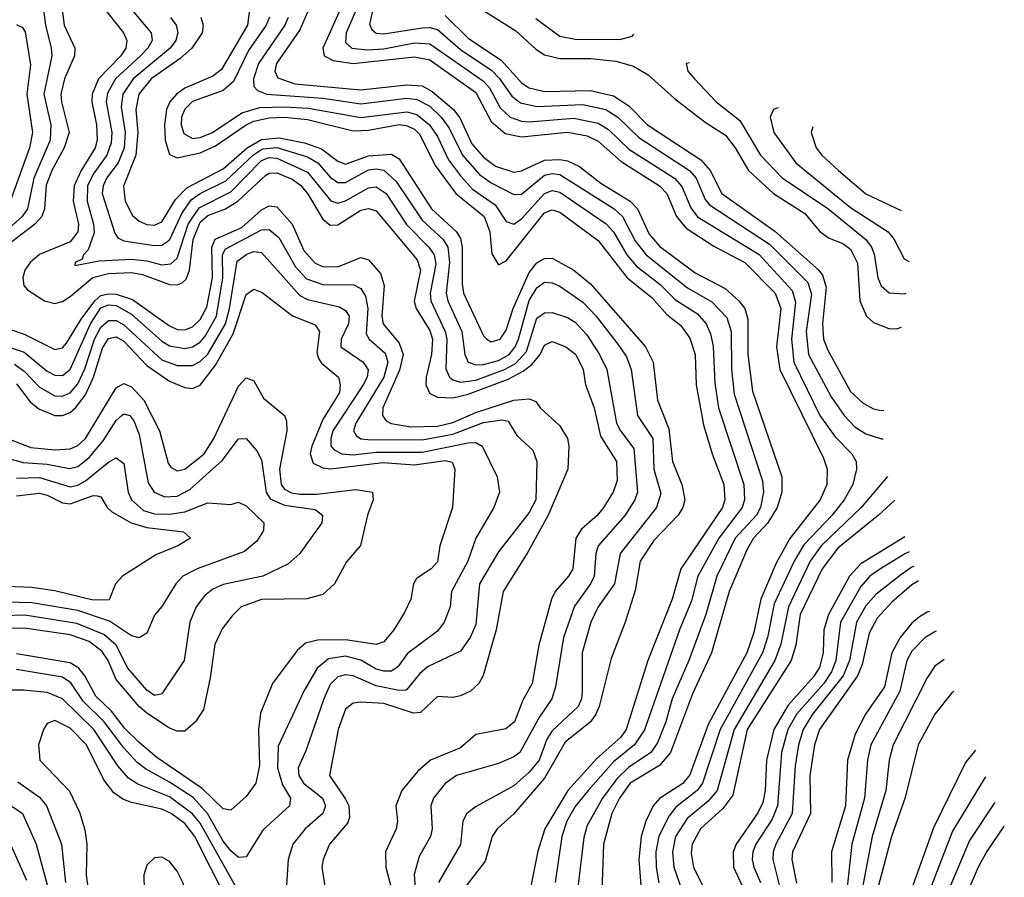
# Model space of a CAD drawing. Header units: inches. Extents: x 990535 to 1117859, y 769386 to 892122.
# Tile 986 of 1056: x 1070358 to 1072932, y 882244 to 884484. Entities that reach past the tile are written whole.
import ezdxf

# ---------------------------------------------------------------- set-up
doc = ezdxf.new("R2010")
doc.units = ezdxf.units.IN
doc.header["$MEASUREMENT"] = 0
doc.layers.add('B0878', color=7, linetype='Continuous')

msp = doc.modelspace()

# ---------------------------------------------------------------- linework, layer by layer
at = {"layer": 'B0878', "color": 5}
for points, elevation in [([(1070412, 884570), (1070425.9, 884470), (1070440.1, 884410), (1070441.7, 884390), (1070421.3, 884290), (1070439.4, 884210), (1070437.5, 884170), (1070395.2, 884070), (1070378.3, 883990), (1070364.7, 883970), (1070303.5, 883916.5)], 3760), ([(1070601.5, 884570), (1070701.7, 884450), (1070704.2, 884430), (1070692.8, 884410), (1070673.7, 884390), (1070608.2, 884330), (1070587.7, 884292.3), (1070584.5, 884270), (1070598.7, 884190), (1070597.3, 884162.7), (1070585.9, 884130), (1070550, 884081), (1070535.6, 884050), (1070534.8, 884010), (1070551.3, 883950), (1070552.3, 883927.7), (1070536.8, 883883.2), (1070524.7, 883870), (1070521.3, 883858.7), (1070502.6, 883850), (1070502, 883842), (1070565.9, 883854.1), (1070650, 883859), (1070690, 883854.6), (1070730, 883844), (1070753.5, 883846.5), (1070770, 883861.2), (1070798.3, 883950), (1070827.2, 883992.8), (1070910, 884034.3), (1070990, 884116.5), (1071010, 884124.1), (1071030, 884122.2), (1071110, 884085.7), (1071170.9, 884010.9), (1071190, 884005.4), (1071210, 884011.5), (1071270, 884045.2), (1071290, 884047.5), (1071316.3, 884030), (1071368.9, 883948.9), (1071427.3, 883890), (1071441.5, 883870), (1071445.8, 883845.8), (1071430.7, 883770), (1071432.9, 883750), (1071470.5, 883670), (1071474.1, 883650), (1071472.3, 883572.3), (1071481.7, 883550), (1071490, 883543.7), (1071510, 883537), (1071550, 883542.6), (1071625.4, 883570), (1071654.2, 883585.8), (1071682.5, 883617.5), (1071710, 883704.7), (1071730, 883718.7), (1071750, 883718.9), (1071790, 883706.7), (1071810, 883694.4), (1071840.9, 883660.9), (1071873.9, 883610), (1071892.4, 883570), (1071918.1, 883430), (1071928.1, 883410), (1071963.6, 883363.6), (1071972.5, 883250), (1071966.1, 883230), (1071940.8, 883190), (1071870.5, 883109.5), (1071863.9, 883090), (1071859.8, 883030), (1071850.4, 883010), (1071808.3, 882951.7), (1071779.3, 882870), (1071758.7, 882741.3), (1071748.6, 882710), (1071717, 882663), (1071665.1, 882570), (1071650, 882558.4), (1071610, 882540.9), (1071499.7, 882510), (1071470, 882488.6), (1071439.6, 882450), (1071432.4, 882430), (1071436.5, 882370), (1071432, 882350), (1071402.4, 882297.6), (1071389.2, 882250.8), (1071396.6, 882150)], 3840), ([(1070463.4, 884550), (1070474.5, 884470), (1070502.4, 884410), (1070501.7, 884390), (1070474.9, 884330), (1070466, 884290), (1070467.2, 884270), (1070487.3, 884190), (1070474.6, 884150), (1070442.3, 884090), (1070427.6, 884052.4), (1070423, 883990), (1070415.9, 883970), (1070397.5, 883950), (1070330, 883897.7)], 3780), ([(1071289.4, 884550), (1071272.3, 884472.3), (1071278.8, 884458.8), (1071289.4, 884449.4), (1071310, 884447.6), (1071410, 884463.2), (1071430, 884464), (1071450, 884458.7), (1071510, 884406.1), (1071592, 884352), (1071611.6, 884331.6), (1071644.3, 884284.3), (1071667.1, 884267.1), (1071710, 884257.7), (1071830, 884262.4), (1071890, 884249.8), (1071921.8, 884230), (1071976.3, 884176.3), (1072108.7, 884090), (1072125.9, 884070), (1072150, 884014.3), (1072160.9, 884000.9), (1072317.9, 883897.9), (1072417.8, 883797.8), (1072427.3, 883767.3), (1072414.2, 883670), (1072419.8, 883610), (1072479, 883499), (1072513.4, 883450), (1072540.6, 883420.6), (1072570, 883402.4), (1072610.5, 883389.5), (1072615, 883389.4)], 4060), ([(1070565.9, 884530), (1070629.4, 884450), (1070637.9, 884430), (1070635.8, 884410), (1070622.8, 884390), (1070564.4, 884330), (1070547.5, 884290), (1070546.2, 884270), (1070559, 884210), (1070560.9, 884170), (1070555.6, 884150), (1070518.7, 884090), (1070500.2, 884050), (1070497.9, 884010), (1070512, 883950), (1070509.6, 883930), (1070490, 883904.3), (1070410, 883871.3), (1070385.2, 883850), (1070371.9, 883830), (1070366.1, 883810), (1070368.9, 883790), (1070378.7, 883778.7), (1070423.3, 883750), (1070450, 883742.7), (1070470, 883747.8), (1070490, 883761), (1070549.6, 883810.4), (1070590, 883821.3), (1070650, 883824.1), (1070678.7, 883818.7), (1070750, 883792.3), (1070770, 883791.2), (1070783, 883797), (1070793.5, 883806.5), (1070802.3, 883830), (1070811.5, 883910), (1070830, 883955.2), (1070850, 883973), (1070896.1, 883990), (1070928.6, 884010), (1071001.7, 884078.3), (1071010, 884083.6), (1071030, 884084.1), (1071070, 884067.6), (1071092.1, 884052.1), (1071110.3, 884030.3), (1071150, 883963.5), (1071170, 883947.2), (1071190, 883948), (1071250, 883986.4), (1071270, 883991.2), (1071290, 883984.6), (1071397.3, 883857.3), (1071405.3, 883830), (1071389.3, 883749.3), (1071394, 883730), (1071430, 883672.4), (1071437, 883650), (1071434.1, 883610), (1071420.4, 883550), (1071419.8, 883530), (1071430, 883507.5), (1071450, 883498.4), (1071490, 883496.1), (1071530, 883506.1), (1071634.5, 883545.5), (1071674.2, 883565.8), (1071696.9, 883583.1), (1071718.6, 883610), (1071730, 883634.1), (1071750, 883643.2), (1071786, 883630), (1071811.5, 883610), (1071831.2, 883570), (1071836.8, 883530), (1071859.5, 883470), (1071875.9, 883395.9), (1071918.1, 883330), (1071919.4, 883280.6), (1071909.7, 883250), (1071883.7, 883210), (1071868.3, 883190), (1071826.5, 883153.5), (1071811.7, 883130), (1071804.2, 883050), (1071792.7, 883030), (1071757.8, 882990), (1071747.7, 882970), (1071715.1, 882850), (1071697.7, 882750), (1071673.6, 882706.4), (1071651.8, 882650), (1071628.6, 882631.4), (1071550, 882617), (1071510, 882581.7), (1071432, 882550), (1071398.9, 882521.1), (1071356.9, 882470), (1071341.5, 882430), (1071345.2, 882390), (1071342.4, 882370), (1071314.4, 882310), (1071315.4, 882270), (1071330.7, 882210)], 3820), ([(1071204.4, 884530), (1071150.1, 884410.1), (1071153.9, 884390), (1071177.7, 884377.7), (1071230, 884370), (1071390, 884387), (1071430, 884379.5), (1071550, 884294.5), (1071590, 884218), (1071627.1, 884187.1), (1071670, 884178), (1071790, 884190.8), (1071841.2, 884181.2), (1071870, 884166.6), (1071930, 884113.5), (1072030.4, 884050.4), (1072050, 884030), (1072075, 883970), (1072099.7, 883939.7), (1072172.7, 883892.7), (1072253.4, 883850), (1072332.9, 883770), (1072347.8, 883730), (1072336.6, 883630), (1072344.9, 883570), (1072458.7, 883338.7), (1072469.1, 883310), (1072467.6, 883270), (1072450.3, 883230), (1072371.5, 883128.5), (1072335.2, 883064.8), (1072295.1, 882970), (1072276.9, 882883.1), (1072258.8, 882830), (1072157.3, 882642.7), (1072110, 882511.5), (1072091.2, 882488.8), (1072030, 882449.3), (1072014.2, 882430), (1071994.9, 882390), (1071982.5, 882350), (1071976.8, 882290), (1071982, 882222)], 4020), ([(1071246.1, 884530), (1071211.1, 884450), (1071210, 884424.5), (1071226.6, 884410), (1071265.9, 884405.9), (1071310, 884408.6), (1071390, 884424.3), (1071430, 884421.7), (1071570, 884324.1), (1071586.1, 884306.1), (1071614.2, 884254.2), (1071640.1, 884230), (1071670, 884219.4), (1071690, 884217.8), (1071806.7, 884226.7), (1071870, 884214.2), (1071897.4, 884197.4), (1071950, 884146.3), (1072069.7, 884070), (1072088.6, 884048.6), (1072112.5, 883992.5), (1072129.5, 883969.4), (1072291.2, 883871.2), (1072377.1, 883777.1), (1072386.2, 883746.2), (1072375.4, 883650), (1072381.9, 883590), (1072449.3, 883450), (1072490, 883394.6), (1072533, 883350), (1072544.2, 883330), (1072545, 883310), (1072535.8, 883270), (1072512.7, 883230), (1072482.1, 883190), (1072408.1, 883111.9), (1072382.5, 883070), (1072330, 882957.9), (1072312.9, 882870), (1072299.6, 882830), (1072188.7, 882630), (1072142.9, 882490), (1072128.9, 882470), (1072073.5, 882426.5), (1072056.1, 882403.9), (1072028.5, 882351.5), (1072020.5, 882310), (1072021.7, 882270), (1072028.9, 882228.9)], 4040), ([(1070751.8, 884490), (1070766.7, 884470), (1070771.3, 884450), (1070766.1, 884430), (1070751.4, 884410), (1070654.3, 884330), (1070627.7, 884290), (1070623.5, 884256.5), (1070634.1, 884190), (1070631, 884150), (1070615.1, 884110), (1070585.2, 884070), (1070575.8, 884050), (1070573.3, 884030), (1070606.5, 883926.5), (1070614.8, 883914.8), (1070630, 883906.6), (1070710, 883894.3), (1070730, 883895.5), (1070739, 883901), (1070750.2, 883909.8), (1070781.8, 883978.2), (1070806.4, 884013.6), (1070829.6, 884030.4), (1070897, 884063), (1070969, 884131), (1070993.1, 884146.9), (1071030.5, 884150.5), (1071110, 884125.9), (1071137.5, 884110), (1071170, 884072.9), (1071190, 884058.6), (1071210, 884058.8), (1071270, 884091.8), (1071290, 884094.9), (1071310, 884091), (1071341.7, 884061.7), (1071410, 883960.8), (1071465.3, 883910), (1071477.2, 883890), (1071481.6, 883850), (1071472.4, 883770), (1071477.3, 883750), (1071513.7, 883670), (1071521.9, 883610), (1071530, 883589.7), (1071550, 883582.4), (1071570, 883583.6), (1071610, 883593.7), (1071637.2, 883610), (1071653, 883630), (1071661.5, 883650), (1071690, 883750.5), (1071710, 883783.7), (1071730, 883798.2), (1071750, 883796.9), (1071770, 883788.5), (1071830, 883746.4), (1071865.1, 883710), (1071926.3, 883630), (1071943.9, 883603.9), (1071956.3, 883570), (1071973.2, 883450), (1072012.9, 883390), (1072015.2, 883310), (1072033.5, 883246.5), (1072022.7, 883210), (1071927.2, 883090), (1071913.2, 883010), (1071870.1, 882950), (1071850.8, 882910), (1071828.5, 882830), (1071828.7, 882730), (1071826.5, 882710), (1071817.9, 882690), (1071750, 882626.6), (1071735.6, 882604.3), (1071715.8, 882550), (1071690, 882517.9), (1071650, 882482.5), (1071551.4, 882428.6), (1071527.2, 882410), (1071516.6, 882390), (1071510.6, 882329.4), (1071452.8, 882230)], 3860), ([(1070831.2, 884491.2), (1070837.3, 884470), (1070834.8, 884450), (1070807.7, 884410), (1070777.1, 884382.9), (1070702, 884330), (1070669.6, 884290), (1070662, 884250), (1070666.6, 884190), (1070661.7, 884130), (1070629.8, 884049.8), (1070633.8, 884010), (1070652.5, 883972.5), (1070670, 883958.1), (1070690, 883949.5), (1070710, 883947.1), (1070730, 883956.5), (1070765.6, 884014.4), (1070794.8, 884045.2), (1070890, 884094.8), (1070952.8, 884150), (1070990, 884171.2), (1071036, 884176), (1071102.6, 884162.6), (1071146.9, 884146.9), (1071190, 884114.6), (1071210, 884107.3), (1071270, 884128.6), (1071330, 884132.8), (1071350, 884120.4), (1071434.1, 883990), (1071499.9, 883930), (1071510, 883913.1), (1071515, 883890), (1071514.2, 883794.2), (1071517.8, 883770), (1071570, 883658.7), (1071578.7, 883650), (1071590, 883642.5), (1071613.6, 883650), (1071630, 883673.2), (1071647.6, 883730), (1071690, 883824), (1071710, 883848.9), (1071730, 883860.7), (1071750, 883861.4), (1071806.2, 883830), (1071850, 883794.1), (1071993.7, 883630), (1072014, 883590), (1072024.9, 883490), (1072055, 883415), (1072064.4, 883330), (1072089.2, 883270), (1072096.5, 883230), (1072091.6, 883210), (1072079.2, 883190), (1072016, 883124), (1071979.5, 883070), (1071966.8, 882993.2), (1071940.8, 882910), (1071904.3, 882815.7), (1071872.9, 882690), (1071864.3, 882670), (1071849.7, 882650), (1071783.7, 882596.3), (1071730, 882502.7), (1071650, 882409.5), (1071606.3, 882370), (1071593.2, 882350), (1071574.3, 882285.7), (1071516.4, 882210)], 3880), ([(1070958.9, 884510), (1070953.2, 884470), (1070885.4, 884354.6), (1070862.8, 884337.2), (1070790, 884305.4), (1070767.7, 884290), (1070750.4, 884269.6), (1070742, 884250), (1070736.6, 884210), (1070738.3, 884170), (1070750, 884132.5), (1070770, 884123.8), (1070830, 884136.4), (1070870, 884154.6), (1070950, 884210), (1070970, 884219.6), (1071010, 884228.1), (1071050, 884229.4), (1071110, 884223.4), (1071230, 884193.8), (1071270, 884196.1), (1071350, 884210.2), (1071368.2, 884208.2), (1071390, 884198.5), (1071404.2, 884184.2), (1071443.6, 884103.6), (1071498.1, 884030), (1071572.5, 883970), (1071587, 883930), (1071592.4, 883872.4), (1071610, 883843.6), (1071630, 883853.9), (1071730, 883979.4), (1071750, 883987.5), (1071770, 883981.9), (1071870, 883907.1), (1071945.6, 883810), (1072010, 883758.6), (1072050, 883714.1), (1072085.8, 883685.8), (1072110, 883652.2), (1072123.7, 883610), (1072126.6, 883530), (1072145.7, 883425.7), (1072168.1, 883350), (1072199, 883270), (1072201.3, 883230), (1072195, 883210), (1072085.9, 883050), (1072063.3, 882970), (1071999.9, 882810), (1071943.1, 882630), (1071929.5, 882610), (1071866.2, 882553.8), (1071790.9, 882470), (1071730.5, 882370), (1071712, 882312), (1071687.6, 882190)], 3920), ([(1071010.9, 884490.9), (1071002.4, 884470), (1070956.4, 884403.6), (1070916.7, 884323.3), (1070890, 884299.2), (1070810, 884270.2), (1070790, 884250.6), (1070781.3, 884230), (1070779.7, 884210), (1070786.7, 884186.7), (1070810, 884174.1), (1070830, 884176.4), (1070861.9, 884190), (1070938.5, 884241.4), (1070985.3, 884254.7), (1071050, 884256.8), (1071112.9, 884252.9), (1071250, 884229), (1071370, 884244), (1071396.3, 884236.3), (1071429.3, 884210), (1071450, 884179.5), (1071478.6, 884118.6), (1071510, 884076.7), (1071541.4, 884041.4), (1071600.9, 884000.9), (1071630, 883956.8), (1071650, 883950.1), (1071670, 883964.3), (1071730, 884030.3), (1071750, 884038.2), (1071770, 884033.8), (1071891.4, 883951.4), (1071910.2, 883930.2), (1071944.9, 883870), (1071970, 883840.3), (1072032.1, 883792.1), (1072072.5, 883752.5), (1072130, 883715.8), (1072152.4, 883690), (1072163.9, 883663.9), (1072171.1, 883631.1), (1072175.1, 883535.1), (1072184.9, 883470), (1072251.1, 883270), (1072252.3, 883230), (1072246.4, 883210), (1072185.3, 883130), (1072130.3, 883030), (1072114, 882966), (1072082.3, 882890), (1071991.3, 882628.7), (1071965.3, 882590), (1071910, 882545), (1071843.7, 882470), (1071810, 882428.2), (1071788.1, 882390), (1071775.2, 882350), (1071757.8, 882230)], 3940), ([(1071060, 884490), (1071051.2, 884470), (1070981.9, 884370), (1070969.6, 884330), (1070970.1, 884310), (1070979.8, 884299.8), (1071004.4, 884290), (1071150, 884279.2), (1071250, 884264.6), (1071370, 884279.4), (1071396.1, 884276.1), (1071430, 884258), (1071460, 884230), (1071480.7, 884200.7), (1071515.8, 884130), (1071559.5, 884079.5), (1071590, 884058), (1071650, 884027.3), (1071670, 884028.2), (1071730, 884078.5), (1071750, 884082.5), (1071770, 884080), (1071911.8, 883990), (1071933.5, 883970), (1071966.7, 883906.7), (1071995.8, 883870), (1072103.8, 883783.8), (1072167.6, 883747.6), (1072206.6, 883706.6), (1072217.7, 883670), (1072218.4, 883570), (1072225.6, 883505.6), (1072299.7, 883279.7), (1072302.2, 883250), (1072294.6, 883210), (1072283.9, 883190), (1072228.3, 883130), (1072180.2, 883030), (1072151.5, 882930), (1072107.2, 882810), (1072063.9, 882710), (1072047.2, 882650), (1072025.2, 882594.8), (1072008.1, 882570), (1071949.4, 882530.6), (1071918.9, 882501.1), (1071881.7, 882450), (1071841.3, 882378.7), (1071832.6, 882347.4), (1071815.9, 882210)], 3960), ([(1071112.8, 884510), (1071090, 884457.7), (1071029.3, 884370), (1071025, 884350), (1071032.4, 884332.4), (1071077.2, 884317.2), (1071250, 884301.2), (1071370, 884314.6), (1071410, 884311.3), (1071436.4, 884296.4), (1071492.1, 884250), (1071508.2, 884228.2), (1071539.8, 884159.8), (1071570, 884125.6), (1071601.4, 884101.4), (1071650, 884086.3), (1071670, 884089.8), (1071730, 884117.2), (1071770, 884119), (1071790, 884115.3), (1071821, 884101), (1071876.9, 884056.9), (1071953.9, 884010), (1071972.6, 883990), (1072003.7, 883923.7), (1072031.5, 883891.5), (1072123.3, 883823.3), (1072201.8, 883781.8), (1072237.8, 883750), (1072253.1, 883730), (1072261.6, 883701.6), (1072261.2, 883610), (1072273.5, 883513.5), (1072350.6, 883290), (1072350.3, 883250), (1072338.1, 883210), (1072313.6, 883170), (1072276.1, 883130), (1072259.2, 883100.8), (1072212.5, 882990), (1072166.4, 882830), (1072116.7, 882723.3), (1072058.8, 882570), (1072030, 882536), (1071954.1, 882490), (1071925.9, 882450), (1071906.2, 882410), (1071884.1, 882330), (1071876, 882110)], 3980), ([(1071470, 884494.9), (1071530, 884436.1), (1071617.7, 884377.7), (1071670, 884319.3), (1071690, 884306.4), (1071730, 884297.1), (1071850, 884299.2), (1071910, 884285.6), (1071950, 884259.6), (1071999, 884210), (1072138.6, 884118.6), (1072163.1, 884090), (1072193.2, 884030), (1072331.8, 883931.8), (1072447, 883830), (1072456.8, 883816.8), (1072465.7, 883785.7), (1072456.2, 883690), (1072459.1, 883650), (1072470, 883621.3), (1072530, 883512.5), (1072562.6, 883482.6), (1072590, 883467.9), (1072610, 883463.2), (1072617, 883464)], 4080), ([(1071570, 884508.5), (1071655, 884455), (1071707.1, 884407.1), (1071730, 884392.4), (1071770, 884383.1), (1071850, 884383), (1071916.1, 884376.1), (1071962.6, 884362.6), (1072000.6, 884340.6), (1072070, 884278.9), (1072150, 884217), (1072202.6, 884182.6), (1072227.9, 884150), (1072263.2, 884090), (1072328.4, 884030), (1072410, 883978.3), (1072450.1, 883930), (1072473.8, 883913.8), (1072510, 883899.9), (1072530, 883884.6), (1072548.1, 883848.1), (1072554.1, 883750), (1072571.3, 883710), (1072590, 883693.4), (1072630, 883677.3), (1072650, 883676.4), (1072662.9, 883681.2)], 4120), ([(1070350, 884471.4), (1070364.7, 884464.7), (1070372.4, 884452.4), (1070386.1, 884366.1), (1070377, 884290), (1070391.9, 884190), (1070383.4, 884150), (1070326, 883990)], 3740), ([(1071707.1, 884487.1), (1071770, 884441.1), (1071810, 884433.3), (1071927.1, 884432.9), (1071958.8, 884441.2), (1071962.9, 884446.7)], 4140), ([(1072108.9, 884371.5), (1072100.3, 884370), (1072104.8, 884350), (1072122.3, 884330), (1072178.9, 884270), (1072240.6, 884220.6), (1072294.8, 884130), (1072350.9, 884070.9), (1072470, 883990.8), (1072569.8, 883910), (1072584.9, 883890), (1072591.8, 883871.8), (1072601.5, 883810), (1072610, 883788.9), (1072631.1, 883771.1), (1072670, 883767.9), (1072675, 883769.6)], 4140), ([(1072340.4, 884253.7), (1072328.7, 884250), (1072319.4, 884230), (1072328.9, 884190), (1072387, 884110), (1072530, 883993.7), (1072628.3, 883930), (1072643.8, 883910), (1072670, 883859.3), (1072683.4, 883852.2)], 4160), ([(1072430.9, 884204.1), (1072427, 884190), (1072439.6, 884150), (1072454.7, 884130), (1072497.9, 884090), (1072570, 884029.1), (1072662.5, 883986.1)], 4180), ([(1070290, 883689.5), (1070370, 883662.6), (1070450, 883622.3), (1070470, 883626.7), (1070480.8, 883639.2), (1070518.5, 883701.5), (1070554.5, 883750), (1070570, 883763.7), (1070590, 883768.4), (1070610, 883767.1), (1070653, 883753), (1070750, 883684.1), (1070770, 883675.3), (1070790, 883674.2), (1070810, 883682.2), (1070830, 883700.9), (1070846.8, 883733.2), (1070861.6, 883810), (1070860.5, 883890), (1070869, 883911), (1070938.3, 883941.7), (1070990, 883987.9), (1071010, 883997.8), (1071030, 883995.8), (1071070, 883950.5), (1071100.9, 883880.9), (1071130, 883848.2), (1071150, 883839.9), (1071190, 883838.6), (1071250, 883862.9), (1071270, 883857.2), (1071301, 883821), (1071310.3, 883790), (1071304.8, 883710), (1071307.9, 883690), (1071350, 883639.1), (1071360.1, 883610), (1071351.2, 883568.8), (1071307.1, 883470), (1071306, 883450), (1071316.3, 883436.3), (1071329.1, 883429.1), (1071380.6, 883420.6), (1071450, 883422.4), (1071490, 883432), (1071550, 883457.9), (1071649.4, 883490), (1071690, 883493.8), (1071706.9, 883486.9), (1071718.7, 883470), (1071770, 883423.3), (1071789.7, 883390), (1071793.7, 883370), (1071790.7, 883310), (1071739, 883190), (1071686.5, 883093.5), (1071622.2, 882990), (1071603.5, 882890), (1071569.1, 882770.9), (1071558.5, 882750), (1071536, 882730), (1071510, 882718.1), (1071490, 882713), (1071450, 882715.8), (1071405.6, 882674.4), (1071387.7, 882672.3), (1071310, 882698.1), (1071250, 882701), (1071230, 882699), (1071210, 882683.2), (1071190.1, 882630), (1071167.4, 882510), (1071210, 882447.5), (1071218.2, 882430), (1071220.5, 882399.5), (1071215, 882385), (1071168, 882330), (1071150.9, 882290), (1071147.9, 882270), (1071157.5, 882210)], 3780), ([(1070250, 883655.2), (1070370, 883615.4), (1070430, 883566.2), (1070450, 883555.2), (1070470, 883555.1), (1070490, 883570.8), (1070543.3, 883690), (1070570, 883731.9), (1070590, 883739.7), (1070610, 883737.6), (1070650, 883715.4), (1070730, 883644.4), (1070750, 883632.2), (1070790, 883625.5), (1070810, 883629.8), (1070830, 883642.2), (1070842.8, 883657.2), (1070872.1, 883710), (1070889.4, 883810), (1070888.1, 883870), (1070895.2, 883884.8), (1070990, 883935.5), (1071010, 883936.4), (1071035, 883915), (1071078.6, 883838.6), (1071107.5, 883807.5), (1071150, 883792.8), (1071231.2, 883791.2), (1071250, 883782), (1071261.8, 883761.8), (1071267.6, 883730), (1071264, 883664), (1071271.6, 883650), (1071313.4, 883613.4), (1071320.5, 883590), (1071309.8, 883550), (1071236.4, 883430), (1071230.9, 883410), (1071237.6, 883397.6), (1071249.3, 883389.3), (1071267.9, 883387.9), (1071410, 883386.3), (1071490, 883401.6), (1071570, 883431.8), (1071618.9, 883438.9), (1071635.2, 883435.2), (1071657.9, 883397.9), (1071699.5, 883359.5), (1071710.1, 883330), (1071706.9, 883230), (1071690, 883196.9), (1071610, 883094.1), (1071559.8, 883010), (1071550, 882903.9), (1071535.7, 882870), (1071510, 882834.5), (1071425.8, 882794.2), (1071403.9, 882776.1), (1071370, 882733.9), (1071367, 882733), (1071350, 882731.5), (1071290, 882743.8), (1071230, 882769.6), (1071210, 882772.9), (1071190, 882767.3), (1071170, 882747.7), (1071152.6, 882710), (1071106.2, 882573.8), (1071086, 882530), (1071087.4, 882510), (1071100.1, 882490), (1071149.3, 882450), (1071157.4, 882430), (1071150.1, 882410), (1071103.8, 882370), (1071071.6, 882330), (1071060.1, 882290), (1071054.5, 882210)], 3760), ([(1070344.1, 883584.1), (1070370, 883566.4), (1070410, 883524.2), (1070450, 883501.7), (1070470, 883500.7), (1070490, 883509.8), (1070510, 883532.7), (1070528, 883572), (1070553.2, 883650), (1070570, 883681.3), (1070590, 883698.6), (1070610, 883698.8), (1070630, 883687.4), (1070730, 883595.6), (1070770, 883581.1), (1070810, 883580.7), (1070830, 883591.6), (1070850, 883610.3), (1070895.6, 883690), (1070906.3, 883730), (1070926.5, 883853.5), (1070952.1, 883872.1), (1070970, 883878.3), (1070990, 883876.3), (1071090, 883763.5), (1071110, 883753.7), (1071194.4, 883734.4), (1071210, 883724.6), (1071219.6, 883710), (1071217.9, 883690), (1071198.3, 883650), (1071197.4, 883630), (1071255.7, 883590), (1071269.2, 883569.2), (1071266.3, 883550), (1071256.2, 883530), (1071176.8, 883410), (1071170.9, 883390), (1071171.3, 883371.3), (1071180.2, 883360.2), (1071199.7, 883350), (1071230, 883347.4), (1071290, 883354.8), (1071410, 883354.8), (1071530, 883378.8), (1071550, 883379.7), (1071566.5, 883370), (1071606, 883290), (1071612.3, 883250), (1071597.7, 883210), (1071550.5, 883130), (1071529, 883070), (1071486.4, 882990), (1071482.9, 882950), (1071467.7, 882910), (1071450, 882887), (1071371.3, 882828.7), (1071346.6, 882793.4), (1071330, 882782.6), (1071310, 882782), (1071290, 882787.7), (1071250, 882810.7), (1071210, 882821.8), (1071165.4, 882814.6), (1071135.3, 882790), (1071101.1, 882730), (1071034, 882586), (1071031.6, 882530), (1071045.1, 882485.1), (1071065.6, 882450), (1071063.6, 882430), (1070993.5, 882366.5), (1070950, 882297.2), (1070930, 882295.2), (1070910, 882313.2), (1070890, 882337.7), (1070848.7, 882410), (1070811.8, 882451.8), (1070750, 882492.6), (1070686.7, 882526.7), (1070664.5, 882544.5), (1070630, 882582), (1070579, 882650), (1070524.1, 882704.1), (1070491.6, 882751.6), (1070470, 882766.8), (1070350, 882786.2)], 3740), ([(1070350, 883533.2), (1070385.8, 883485.8), (1070407.8, 883467.8), (1070450, 883450.1), (1070470, 883450.5), (1070490, 883458.1), (1070504.1, 883470), (1070530, 883504.4), (1070550.7, 883550), (1070574.2, 883625.8), (1070590, 883651.8), (1070610, 883655.8), (1070630, 883644.5), (1070690, 883580.5), (1070750, 883540.3), (1070790, 883523.1), (1070810, 883520.7), (1070830, 883529.7), (1070870, 883582.1), (1070916.2, 883663.8), (1070950, 883766.3), (1070970, 883779.9), (1070991.9, 883771.9), (1071070.7, 883710.7), (1071130, 883686.9), (1071141.4, 883670), (1071135, 883615), (1071139.3, 883599.3), (1071147.1, 883587.1), (1071191, 883550), (1071196.1, 883530), (1071193.6, 883510), (1071150, 883439.7), (1071121.8, 883370), (1071117.6, 883350), (1071125.5, 883325.5), (1071150, 883313.7), (1071171.3, 883311.3), (1071307, 883327), (1071390, 883321.7), (1071470, 883332.7), (1071488.3, 883328.3), (1071495.5, 883310), (1071489, 883210), (1071456.3, 883110), (1071450, 883068.2), (1071433.9, 883050), (1071395.4, 883024.6), (1071387.1, 883010), (1071380.5, 882970), (1071364.3, 882935.7), (1071335.7, 882890), (1071310, 882859.1), (1071290, 882852), (1071210, 882863.8), (1071136.4, 882863.6), (1071105, 882855), (1071083.5, 882836.5), (1071019, 882750), (1070987.8, 882672.2), (1070981.9, 882630), (1070984.6, 882535.4), (1070975.6, 882490), (1070950, 882454.9), (1070910, 882419), (1070890, 882422.5), (1070835.4, 882475.4), (1070716.5, 882556.5), (1070670, 882595.5), (1070632.6, 882632.6), (1070597.6, 882677.6), (1070556.7, 882716.7), (1070528.3, 882770), (1070512.8, 882790), (1070490, 882803.9), (1070350, 882827.9)], 3720), ([(1070329.1, 883389.1), (1070386.9, 883366.9), (1070450, 883360.7), (1070490, 883362.8), (1070510, 883371.7), (1070530, 883389.8), (1070610, 883522.3), (1070630, 883534.1), (1070650, 883525), (1070682.8, 883490), (1070723.8, 883410), (1070745.7, 883325.7), (1070754.3, 883314.3), (1070770, 883305.7), (1070790, 883310.1), (1070840.1, 883350), (1070865.9, 883390), (1070930, 883526.9), (1070950, 883548.5), (1070963.8, 883543.8), (1070970, 883540.7), (1070995.2, 883495.2), (1071050, 883450.1), (1071055.3, 883435.3), (1071056.1, 883410), (1071036.8, 883310), (1071041.1, 883270), (1071050, 883258), (1071068.1, 883248.1), (1071090, 883244.7), (1071135, 883245), (1071236.9, 883256.9), (1071280.6, 883250), (1071281.9, 883230), (1071267.3, 883190), (1071249.1, 883110.9), (1071212.2, 883067.8), (1071180.5, 883010), (1071150, 882982.8), (1071108.4, 882971.6), (1070990, 882969.5), (1070937.1, 882950), (1070913.1, 882926.9), (1070887, 882893), (1070867.9, 882852.1), (1070855.6, 882764.4), (1070838.1, 882681.9), (1070817.8, 882650), (1070790, 882625.6), (1070770, 882625.8), (1070750, 882633.7), (1070690, 882672.9), (1070670, 882690.2), (1070610, 882760.8), (1070589.3, 882810), (1070574, 882834), (1070539.6, 882859.6), (1070490, 882877), (1070370, 882894.5), (1070270, 882892.8)], 3680), ([(1070285.5, 883350), (1070367.1, 883327.1), (1070430, 883323), (1070488.3, 883311.7), (1070510, 883317.2), (1070539.7, 883340.3), (1070575.9, 883384.1), (1070610, 883437.1), (1070624.6, 883450), (1070630, 883454.6), (1070645.7, 883450), (1070656.4, 883436.4), (1070670, 883400.7), (1070694.2, 883274.2), (1070709.6, 883249.6), (1070737.7, 883237.7), (1070770, 883239.4), (1070803.1, 883256.9), (1070887.6, 883332.4), (1070930, 883389.3), (1070950, 883390.2), (1070978.1, 883358.1), (1070990, 883334.7), (1071001.9, 883250), (1071012.6, 883232.6), (1071050, 883215.6), (1071130, 883204.4), (1071149.5, 883190), (1071147.9, 883170), (1071090.4, 883089.6), (1071058.6, 883061.4), (1070993.8, 883030), (1070890, 883008.9), (1070863.2, 882996.8), (1070841.1, 882978.9), (1070819.7, 882950), (1070802.9, 882910), (1070788.2, 882810), (1070730, 882723.2), (1070710, 882718.9), (1070690, 882732.9), (1070640.3, 882790), (1070610.5, 882850), (1070577.9, 882877.9), (1070507, 882907), (1070371.9, 882928.1), (1070250, 882925)], 3660), ([(1070350, 883286.6), (1070410, 883288.3), (1070490, 883263.9), (1070510, 883267.9), (1070530, 883279.2), (1070590, 883328.3), (1070610, 883339.6), (1070630, 883324.9), (1070641.9, 883250), (1070650.4, 883230), (1070682, 883202), (1070710, 883193.2), (1070750, 883192.6), (1070790, 883198.9), (1070850, 883222.3), (1070910, 883217.7), (1070930, 883223.8), (1070950, 883214.3), (1070996.1, 883170), (1070995.4, 883150), (1070978.3, 883121.7), (1070945.3, 883094.7), (1070822.3, 883050), (1070784.5, 883030), (1070766.1, 883010), (1070730, 882950.8), (1070710, 882928.4), (1070690, 882881.4), (1070670, 882869.4), (1070650, 882874.7), (1070592.8, 882912.8), (1070510, 882940.5), (1070390, 882961.1), (1070290, 882963.1)], 3640), ([(1072626.7, 883291.2), (1072557.4, 883210), (1072452.9, 883110), (1072424.5, 883070), (1072367.3, 882950), (1072347.2, 882852.8), (1072332.2, 882810), (1072225.9, 882630), (1072180.8, 882470), (1072157.8, 882442.2), (1072102.8, 882397.2), (1072072.6, 882350), (1072064.8, 882310), (1072067.9, 882270), (1072095.9, 882190)], 4060), ([(1070350, 883240.6), (1070410, 883247.1), (1070430, 883242.2), (1070470, 883221.7), (1070490, 883219.4), (1070550, 883241.4), (1070560.2, 883240.2), (1070570, 883237.9), (1070586.6, 883210), (1070598.8, 883198.8), (1070649.7, 883169.7), (1070690, 883157.7), (1070786.4, 883146.4), (1070804.7, 883130), (1070771.8, 883110), (1070713.9, 883086.1), (1070627.1, 883030), (1070608.6, 883010), (1070591.8, 882968.2), (1070550, 882967.5), (1070450, 882991.8), (1070390, 883000.5), (1070323.5, 883003.5)], 3620), ([(1072645.6, 883229.4), (1072603.1, 883190), (1072496.3, 883103.7), (1072455.8, 883050), (1072398.5, 882930), (1072386.7, 882850), (1072375, 882810), (1072259.9, 882630), (1072222, 882458), (1072196.2, 882423.8), (1072137.7, 882370), (1072116.2, 882330), (1072112.9, 882307.1), (1072119.1, 882270), (1072150, 882208.2)], 4080), ([(1072671.5, 883133.1), (1072557.1, 883062.9), (1072527.3, 883030), (1072472.4, 882930), (1072459.8, 882890), (1072458.3, 882830), (1072448.2, 882791.8), (1072432.9, 882767.1), (1072366.3, 882693.7), (1072329.2, 882630), (1072310.2, 882550), (1072306.9, 882470), (1072300.9, 882439.1), (1072287.6, 882412.4), (1072230.8, 882330), (1072222.9, 882310), (1072223.8, 882270), (1072251.8, 882210)], 4120), ([(1072683.1, 883093.7), (1072671.5, 883088.5), (1072608.1, 883050), (1072580.1, 883030), (1072556.3, 883003.7), (1072503.5, 882910), (1072491.1, 882810), (1072479.6, 882780.4), (1072459.6, 882750), (1072389.1, 882670.9), (1072365.7, 882630), (1072349.5, 882570), (1072339.1, 882430), (1072324.5, 882395.6), (1072282.6, 882330), (1072274.8, 882310), (1072272.5, 882290), (1072276.7, 882270), (1072294.2, 882230)], 4140), ([(1072695.3, 883056.1), (1072690, 883053.8), (1072664.1, 883035.9), (1072597, 882983), (1072570, 882953.3), (1072545.1, 882910), (1072526.8, 882810), (1072510.2, 882770), (1072430.7, 882670), (1072405.5, 882630), (1072393.4, 882590), (1072385.2, 882534.8), (1072377.6, 882410), (1072334.2, 882330), (1072327.7, 882310), (1072326.9, 882290), (1072343.6, 882223.6)], 4160), ([(1072707.4, 883018.5), (1072690, 883007.4), (1072637.5, 882962.5), (1072599.4, 882920.6), (1072578.8, 882881.2), (1072560.1, 882799.9), (1072547.9, 882770), (1072448.5, 882630), (1072435.5, 882590), (1072423.2, 882510), (1072425, 882410), (1072377.8, 882310), (1072376, 882290), (1072388.2, 882228.2)], 4180), ([(1072737.4, 882938.5), (1072730, 882936.3), (1072710, 882924.2), (1072690, 882907.4), (1072659.7, 882870), (1072637.6, 882830), (1072618.4, 882741.6), (1072569.3, 882670), (1072542.1, 882617.9), (1072522, 882550), (1072516.3, 882430), (1072480.2, 882310), (1072480.9, 882230)], 4220), ([(1072753.7, 882886.6), (1072750, 882885.4), (1072725, 882870), (1072690, 882834.8), (1072677, 882810), (1072658.8, 882730), (1072582.9, 882590), (1072573.8, 882550), (1072566.3, 882450), (1072533.2, 882330), (1072520.4, 882210)], 4240), ([(1072774.2, 882813), (1072750, 882794.9), (1072730, 882764.7), (1072640.8, 882590), (1072630.4, 882550), (1072622.2, 882470), (1072586.3, 882350), (1072555.6, 882190)], 4260), ([(1070930, 882206.2), (1070830, 882384.7), (1070810, 882409.7), (1070750, 882453.5), (1070667, 882487), (1070642.5, 882502.5), (1070614.8, 882534.8), (1070552, 882630), (1070470, 882709.6), (1070430, 882726.1), (1070367.6, 882732.4), (1070310, 882732.5)], 3760), ([(1072799.5, 882729.1), (1072794.7, 882725.3), (1072750, 882669.9), (1072706.9, 882590), (1072672.3, 882452.3), (1072637.1, 882350), (1072583.4, 882150)], 4280), ([(1070901.6, 882181.6), (1070815.4, 882350), (1070790, 882383.8), (1070754.1, 882410), (1070730, 882421.6), (1070650, 882439.1), (1070627.9, 882447.9), (1070604.4, 882464.4), (1070578.1, 882498.1), (1070532.6, 882590), (1070490, 882633.7), (1070450, 882653.7), (1070430, 882645.4), (1070420.3, 882630), (1070406.8, 882590), (1070410.8, 882550), (1070488.5, 882468.5), (1070514.1, 882414.1), (1070527.9, 882367.9), (1070533.4, 882330), (1070531.6, 882250), (1070544.5, 882150)], 3780), ([(1072856.2, 882576.1), (1072830, 882543.9), (1072747, 882373), (1072659.8, 882130)], 4320), ([(1070353.3, 882493.3), (1070410, 882452.6), (1070427.9, 882430), (1070467.4, 882330), (1070477.4, 882230)], 3760), ([(1072882.8, 882506), (1072878.8, 882501.2), (1072796.2, 882363.8), (1072705.4, 882130)], 4340), ([(1070306.4, 882450), (1070365.1, 882410), (1070400.8, 882330), (1070450.3, 882150)], 3740), ([(1072907.4, 882439.3), (1072904.2, 882435.8), (1072840.3, 882339.7), (1072760.6, 882150)], 4360), ([(1070320.4, 882360.4), (1070375.8, 882235.8)], 3720), ([(1072931.7, 882376.9), (1072930, 882375.1), (1072887, 882313), (1072863.6, 882270), (1072823.4, 882176.6)], 4380)]:
    msp.add_lwpolyline(points, dxfattribs=dict(at, elevation=elevation))
at = {"layer": 'B0878', "color": 5, "elevation": 3820}
msp.add_lwpolyline([(1070730, 882296.2), (1070710, 882294.4), (1070690, 882275.6), (1070682.1, 882250), (1070683.1, 882210), (1070688.3, 882190), (1070704.1, 882170), (1070730, 882154.1), (1070770, 882146.8), (1070783.1, 882156.9), (1070789.9, 882170.1), (1070790.3, 882209.7), (1070784.7, 882230), (1070770, 882259.9), (1070750, 882284.9)], close=True, dxfattribs=at)

doc.saveas('drawing.dxf')
